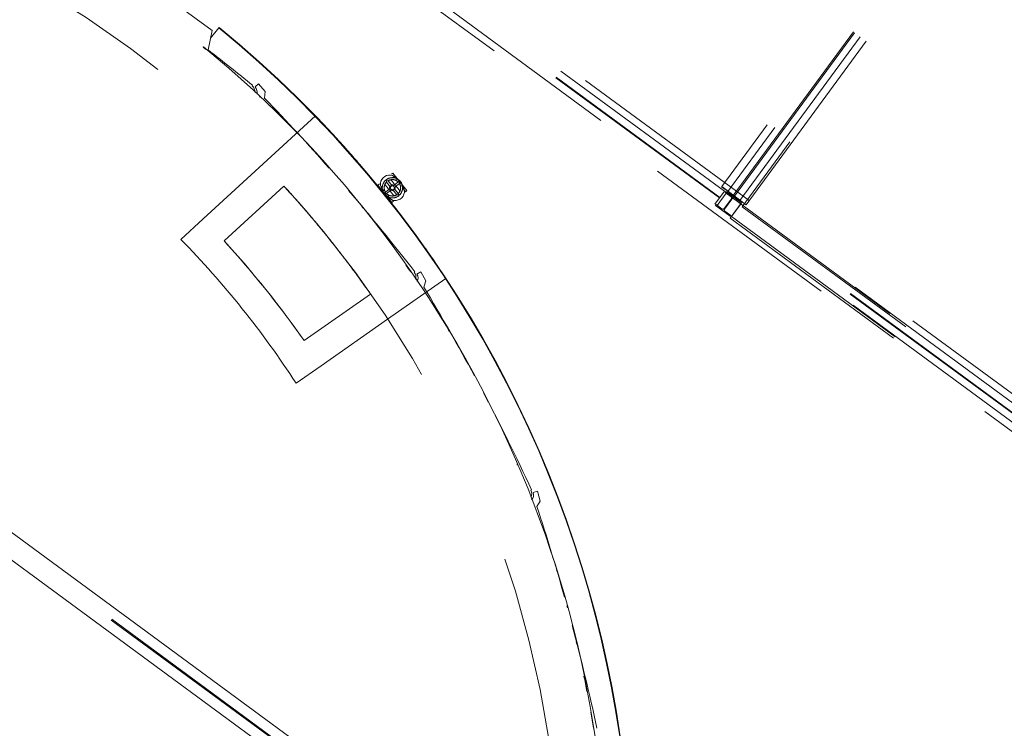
# Model space of a CAD drawing. Header units: metres. Extents: x 135583 to 135939, y 457896 to 458258.
# Tile 460 of 599: x 135739 to 135749, y 458055 to 458062. Entities that reach past the tile are written whole.
import ezdxf

# ---------------------------------------------------------------- set-up
doc = ezdxf.new("R2010")
doc.units = ezdxf.units.M
doc.linetypes.add('Hidden', pattern=[4, 2, -2])
doc.layers.add('NIEUWE INSTALLATIE', color=250, linetype='Continuous', lineweight=0)

msp = doc.modelspace()

# ---------------------------------------------------------------- linework, layer by layer
at = {"layer": 'NIEUWE INSTALLATIE', "linetype": 'Hidden'}
for p, q in [((135746.2855, 458060.3826), (135756.8265, 458074.7303)), ((135746.2855, 458060.3826), (135756.8265, 458074.7303)), ((135746.2956, 458060.3752), (135756.8365, 458074.7229)), ((135746.2956, 458060.3752), (135756.8365, 458074.7229)), ((135731.9361, 458070.9891), (135750.5521, 458057.3123)), ((135731.9361, 458070.9891), (135750.5521, 458057.3123)), ((135750.3745, 458057.0705), (135731.7585, 458070.7473)), ((135750.3745, 458057.0705), (135731.7585, 458070.7473)), ((135751.3543, 458067.5247), (135746.1707, 458060.4692)), ((135751.3543, 458067.5247), (135746.1707, 458060.4692)), ((135751.4299, 458067.5009), (135746.2298, 458060.4229)), ((135751.4299, 458067.5009), (135746.2298, 458060.4229)), ((135746.3507, 458060.3341), (135751.5507, 458067.4121)), ((135746.3507, 458060.3341), (135751.5507, 458067.4121)), ((135751.5799, 458067.3589), (135746.3727, 458060.2712)), ((135751.5799, 458067.3589), (135746.3727, 458060.2712)), ((135746.4114, 458060.2901), (135751.596, 458067.3471)), ((135746.4114, 458060.2901), (135751.596, 458067.3471)), ((135744.9881, 458052.6437), (135730.1903, 458063.5153)), ((135744.9952, 458052.6533), (135730.1974, 458063.525)), ((135746.197, 458060.425), (135743.4613, 458062.4349)), ((135746.197, 458060.425), (135743.4613, 458062.4349)), ((135743.3666, 458062.3059), (135746.1023, 458060.2961)), ((135743.3666, 458062.3059), (135746.1023, 458060.2961)), ((135746.1479, 458060.3582), (135743.4122, 458062.368)), ((135746.1479, 458060.3582), (135743.4122, 458062.368)), ((135746.1514, 458060.363), (135743.4157, 458062.3728)), ((135746.1514, 458060.363), (135743.4157, 458062.3728)), ((135741.267, 458059.9346), (135741.8569, 458060.475)), ((135741.267, 458059.9346), (135741.8569, 458060.475)), ((135746.1707, 458060.4691), (135746.1697, 458060.4677)), ((135746.1707, 458060.4691), (135746.1697, 458060.4677)), ((135746.2301, 458060.4233), (135746.1697, 458060.4677)), ((135746.2301, 458060.4233), (135746.1697, 458060.4677)), ((135746.1707, 458060.4692), (135746.3722, 458060.3212)), ((135746.1707, 458060.4692), (135746.3722, 458060.3212)), ((135746.197, 458060.425), (135746.1023, 458060.2961)), ((135746.197, 458060.425), (135746.1023, 458060.2961)), ((135746.2164, 458060.4046), (135746.1276, 458060.2837)), ((135746.2164, 458060.4046), (135746.1276, 458060.2837)), ((135746.2661, 458060.3507), (135746.1939, 458060.2524)), ((135746.2661, 458060.3507), (135746.1939, 458060.2524)), ((135746.2661, 458060.3507), (135746.1939, 458060.2524)), ((135746.1987, 458060.2488), (135746.2709, 458060.3472)), ((135746.1987, 458060.2488), (135746.2709, 458060.3472)), ((135746.1987, 458060.2488), (135746.2709, 458060.3472)), ((135746.2105, 458060.422), (135746.2049, 458060.4143)), ((135746.2105, 458060.422), (135746.2049, 458060.4143)), ((135746.2105, 458060.422), (135746.2049, 458060.4143)), ((135746.2049, 458060.4143), (135746.2629, 458060.3717)), ((135746.2049, 458060.4143), (135746.2629, 458060.3717)), ((135746.2049, 458060.4143), (135746.2629, 458060.3717)), ((135746.3556, 458060.3154), (135746.2105, 458060.422)), ((135746.3556, 458060.3154), (135746.2105, 458060.422)), ((135746.3556, 458060.3154), (135746.2105, 458060.422)), ((135746.2164, 458060.4046), (135749.1678, 458058.2363)), ((135746.2164, 458060.4046), (135749.1678, 458058.2363)), ((135746.3507, 458060.3341), (135746.2298, 458060.4229)), ((135746.3507, 458060.3341), (135746.2298, 458060.4229)), ((135746.351, 458060.3345), (135746.2301, 458060.4233)), ((135746.351, 458060.3345), (135746.2301, 458060.4233)), ((135746.2919, 458060.3504), (135746.3499, 458060.3077)), ((135746.2919, 458060.3504), (135746.3499, 458060.3077)), ((135746.2919, 458060.3504), (135746.3499, 458060.3077)), ((135746.1149, 458060.2918), (135746.1092, 458060.2842)), ((135746.1149, 458060.2918), (135746.1092, 458060.2842)), ((135746.1149, 458060.2918), (135746.1092, 458060.2842)), ((135746.1092, 458060.2842), (135746.2543, 458060.1776)), ((135746.1092, 458060.2842), (135746.2543, 458060.1776)), ((135746.1092, 458060.2842), (135746.2543, 458060.1776)), ((135746.1729, 458060.2492), (135746.1149, 458060.2918)), ((135746.1729, 458060.2492), (135746.1149, 458060.2918)), ((135746.1729, 458060.2492), (135746.1149, 458060.2918)), ((135749.079, 458058.1154), (135746.1276, 458060.2837)), ((135749.079, 458058.1154), (135746.1276, 458060.2837)), ((135746.3722, 458060.3212), (135746.2538, 458060.16)), ((135746.3722, 458060.3212), (135746.2538, 458060.16)), ((135746.2678, 458060.1745), (135746.3625, 458060.3034)), ((135746.2678, 458060.1745), (135746.3625, 458060.3034)), ((135746.3499, 458060.3077), (135746.3556, 458060.3154)), ((135746.3499, 458060.3077), (135746.3556, 458060.3154)), ((135746.3499, 458060.3077), (135746.3556, 458060.3154)), ((135746.4114, 458060.2901), (135746.351, 458060.3345)), ((135746.4114, 458060.2901), (135746.351, 458060.3345)), ((135749.0982, 458058.2936), (135746.3625, 458060.3034)), ((135749.0982, 458058.2936), (135746.3625, 458060.3034)), ((135746.3727, 458060.2712), (135749.0644, 458058.2936)), ((135746.3727, 458060.2712), (135749.0644, 458058.2936)), ((135746.2599, 458060.1852), (135746.2019, 458060.2279)), ((135746.2599, 458060.1852), (135746.2019, 458060.2279)), ((135746.2599, 458060.1852), (135746.2019, 458060.2279)), ((135746.2538, 458060.16), (135748.9938, 458058.1469)), ((135746.2538, 458060.16), (135748.9938, 458058.1469)), ((135746.2543, 458060.1776), (135746.2599, 458060.1852)), ((135746.2543, 458060.1776), (135746.2599, 458060.1852)), ((135746.2543, 458060.1776), (135746.2599, 458060.1852)), ((135746.2678, 458060.1745), (135749.0035, 458058.1647)), ((135746.2678, 458060.1745), (135749.0035, 458058.1647)), ((135749.0491, 458058.2267), (135746.3134, 458060.2365)), ((135749.0491, 458058.2267), (135746.3134, 458060.2365)), ((135749.0526, 458058.2315), (135746.3169, 458060.2414)), ((135749.0526, 458058.2315), (135746.3169, 458060.2414)), ((135742.7104, 458059.4108), (135742.0549, 458058.9523)), ((135742.7104, 458059.4108), (135742.0549, 458058.9523))]:
    msp.add_line(p, q, dxfattribs=at)
at = {"layer": 'NIEUWE INSTALLATIE'}
for p, q in [((135730.259, 458063.6088), (135745.0568, 458052.7372)), ((135744.9265, 458052.5599), (135730.1287, 458063.4315)), ((135741.1477, 458062.0099), (135740.2762, 458062.6501)), ((135741.1093, 458061.8177), (135741.1477, 458062.0099)), ((135741.1321, 458061.9317), (135741.2158, 458062.034)), ((135741.2158, 458062.034), (135741.219, 458062.0379)), ((135741.0606, 458061.8444), (135741.0638, 458061.8483)), ((135741.5425, 458061.4624), (135741.5469, 458061.4684)), ((135741.6059, 458061.4813), (135741.5718, 458061.4519)), ((135741.6713, 458061.4056), (135741.6059, 458061.4813)), ((135741.6142, 458061.3589), (135741.6228, 458061.3508)), ((135741.6667, 458061.3422), (135741.6713, 458061.4056)), ((135742.1674, 458061.1663), (135741.6511, 458060.6933)), ((135742.1674, 458061.1663), (135741.6511, 458060.6933)), ((135742.3159, 458061.0098), (135742.3138, 458061.012)), ((135742.3159, 458061.0098), (135742.3138, 458061.012)), ((135741.0609, 458060.1527), (135741.6511, 458060.6933)), ((135741.0609, 458060.1527), (135741.6511, 458060.6933)), ((135742.9311, 458060.6032), (135742.9163, 458060.5913)), ((135743.0688, 458060.4316), (135742.9311, 458060.6032)), ((135742.9685, 458060.5407), (135742.9552, 458060.5572)), ((135741.8671, 458060.4638), (135741.9161, 458060.4098)), ((135741.8671, 458060.4638), (135741.9161, 458060.4098)), ((135742.7829, 458060.4844), (135742.776, 458060.4788)), ((135742.7977, 458060.4962), (135742.7829, 458060.4844)), ((135742.9205, 458060.3127), (135742.7829, 458060.4844)), ((135742.7829, 458060.4844), (135742.9205, 458060.3127)), ((135742.8226, 458060.4508), (135742.8403, 458060.4288)), ((135742.907, 458060.4551), (135742.8571, 458060.4151)), ((135742.8681, 458060.5148), (135742.9081, 458060.4649)), ((135742.9229, 458060.4768), (135742.8829, 458060.5267)), ((135742.9826, 458060.5157), (135742.9327, 458060.4757)), ((135742.9836, 458060.4012), (135742.9435, 458060.4511)), ((135742.9446, 458060.4609), (135742.9945, 458060.5009)), ((135742.991, 458060.5125), (135742.9828, 458060.5229)), ((135743.0015, 458060.4995), (135742.9932, 458060.5098)), ((135743.0291, 458060.4651), (135743.0158, 458060.4817)), ((135741.9201, 458060.4054), (135741.9845, 458060.3332)), ((135741.9201, 458060.4054), (135741.9845, 458060.3332)), ((135742.8501, 458060.4165), (135742.8584, 458060.4062)), ((135742.8606, 458060.4034), (135742.8689, 458060.3931)), ((135742.869, 458060.4002), (135742.9189, 458060.4403)), ((135742.8787, 458060.3808), (135742.8964, 458060.3588)), ((135742.9287, 458060.4392), (135742.9687, 458060.3893)), ((135743.0539, 458060.4197), (135743.0688, 458060.4316)), ((135742.6283, 458060.2663), (135742.6328, 458060.2606)), ((135742.9134, 458060.307), (135742.9205, 458060.3127)), ((135742.9205, 458060.3127), (135742.9354, 458060.3246)), ((135742.9354, 458060.3246), (135742.924, 458060.3388)), ((135742.0656, 458060.2401), (135742.1243, 458060.1715)), ((135742.0656, 458060.2401), (135742.1243, 458060.1715)), ((135742.1308, 458060.1638), (135742.1519, 458060.1388)), ((135742.1308, 458060.1638), (135742.1519, 458060.1388)), ((135741.0609, 458060.1527), (135740.8396, 458059.9499)), ((135741.0609, 458060.1527), (135740.8396, 458059.9499)), ((135742.1598, 458060.1293), (135742.1996, 458060.0815)), ((135742.1598, 458060.1293), (135742.1996, 458060.0815)), ((135742.2687, 458059.9971), (135742.3333, 458059.9166)), ((135742.2687, 458059.9971), (135742.3333, 458059.9166)), ((135742.4055, 458059.8246), (135742.4502, 458059.7665)), ((135742.4055, 458059.8246), (135742.4502, 458059.7665)), ((135741.5136, 458059.6548), (135741.4598, 458059.7177)), ((135741.5136, 458059.6548), (135741.4598, 458059.7177)), ((135742.4567, 458059.7581), (135742.4661, 458059.7457)), ((135742.4567, 458059.7581), (135742.4661, 458059.7457)), ((135742.4722, 458059.7377), (135742.5265, 458059.6655)), ((135742.4722, 458059.7377), (135742.5265, 458059.6655)), ((135743.1412, 458059.6248), (135743.1468, 458059.6297)), ((135743.2072, 458059.6291), (135743.1675, 458059.608)), ((135743.2541, 458059.5408), (135743.2072, 458059.6291)), ((135741.7066, 458059.4194), (135741.6473, 458059.4933)), ((135741.7066, 458059.4194), (135741.6473, 458059.4933)), ((135742.6052, 458059.5585), (135742.6618, 458059.4798)), ((135742.6052, 458059.5585), (135742.6618, 458059.4798)), ((135742.665, 458059.4753), (135742.7017, 458059.4232)), ((135742.665, 458059.4753), (135742.7017, 458059.4232)), ((135742.8788, 458059.1625), (135743.4526, 458059.5639)), ((135742.8788, 458059.1625), (135743.4526, 458059.5639)), ((135743.2355, 458059.48), (135743.2541, 458059.5408)), ((135741.885, 458059.1876), (135741.8352, 458059.2537)), ((135741.885, 458059.1876), (135741.8352, 458059.2537)), ((135742.8788, 458059.1625), (135742.223, 458058.7038)), ((135742.8788, 458059.1625), (135742.223, 458058.7038)), ((135743.4758, 458059.057), (135743.4827, 458059.0454)), ((135741.977, 458058.5318), (135742.223, 458058.7038)), ((135741.977, 458058.5318), (135742.223, 458058.7038)), ((135743.666, 458058.7291), (135743.6682, 458058.7251)), ((135744.2909, 458057.4776), (135744.2975, 458057.4811)), ((135744.3562, 458057.4671), (135744.3128, 458057.4553)), ((135744.3823, 458057.3705), (135744.3562, 458057.4671)), ((135744.2961, 458057.3906), (135744.3, 458057.3808)), ((135744.3506, 458057.3154), (135744.3823, 458057.3705)), ((135744.5417, 458056.691), (135744.5454, 458056.6793))]:
    msp.add_line(p, q, dxfattribs=at)
at = {"layer": 'NIEUWE INSTALLATIE', "flags": 128}
for points in [[(135742.9552, 458060.5572), (135742.9421, 458060.5697), (135742.9258, 458060.5783), (135742.9074, 458060.5826), (135742.888, 458060.5824), (135742.8686, 458060.5776), (135742.8503, 458060.5685), (135742.8343, 458060.5557), (135742.8215, 458060.5399), (135742.8126, 458060.522), (135742.8082, 458060.503), (135742.8084, 458060.4841), (135742.8133, 458060.4664), (135742.8226, 458060.4508)], [(135743.0038, 458060.5206), (135743.0013, 458060.5236), (135742.9986, 458060.5266), (135742.9958, 458060.5294), (135742.9929, 458060.5322), (135742.9899, 458060.5348), (135742.9867, 458060.5373), (135742.9835, 458060.5397), (135742.9802, 458060.5419), (135742.9768, 458060.544), (135742.9733, 458060.546), (135742.9698, 458060.5478), (135742.9661, 458060.5495), (135742.9624, 458060.551), (135742.9587, 458060.5524), (135742.9549, 458060.5537), (135742.951, 458060.5548), (135742.9471, 458060.5557), (135742.9432, 458060.5565), (135742.9393, 458060.5571), (135742.9353, 458060.5575), (135742.9313, 458060.5578), (135742.9273, 458060.558), (135742.9233, 458060.558), (135742.9193, 458060.5578), (135742.9153, 458060.5574), (135742.9114, 458060.5569), (135742.9074, 458060.5563), (135742.9035, 458060.5555), (135742.8996, 458060.5545), (135742.8958, 458060.5534), (135742.892, 458060.5521), (135742.8883, 458060.5507), (135742.8846, 458060.5491), (135742.881, 458060.5474), (135742.8774, 458060.5455), (135742.874, 458060.5435), (135742.8706, 458060.5413), (135742.8673, 458060.5391), (135742.8641, 458060.5367), (135742.861, 458060.5341), (135742.858, 458060.5315), (135742.8551, 458060.5287), (135742.8524, 458060.5258), (135742.8497, 458060.5228), (135742.8472, 458060.5197), (135742.8448, 458060.5165), (135742.8425, 458060.5133), (135742.8403, 458060.5099), (135742.8383, 458060.5064), (135742.8365, 458060.5029), (135742.8348, 458060.4993), (135742.8332, 458060.4956), (135742.8317, 458060.4919), (135742.8305, 458060.4881), (135742.8293, 458060.4842), (135742.8284, 458060.4804), (135742.8275, 458060.4764), (135742.8269, 458060.4725), (135742.8264, 458060.4685), (135742.826, 458060.4645), (135742.8259, 458060.4605), (135742.8258, 458060.4565), (135742.826, 458060.4525), (135742.8263, 458060.4486), (135742.8267, 458060.4446), (135742.8273, 458060.4406), (135742.8281, 458060.4367), (135742.829, 458060.4328), (135742.8301, 458060.429), (135742.8314, 458060.4252), (135742.8328, 458060.4214), (135742.8343, 458060.4177), (135742.836, 458060.4141), (135742.8378, 458060.4105), (135742.8398, 458060.4071), (135742.8419, 458060.4037), (135742.8441, 458060.4003), (135742.8465, 458060.3971), (135742.8478, 458060.3954)], [(135742.8571, 458060.4151), (135742.8555, 458060.4178), (135742.8539, 458060.4207), (135742.8525, 458060.4236), (135742.8512, 458060.4266), (135742.85, 458060.4296), (135742.8489, 458060.4326), (135742.8479, 458060.4357), (135742.8471, 458060.4389), (135742.8464, 458060.442), (135742.8458, 458060.4452), (135742.8454, 458060.4484), (135742.8451, 458060.4516), (135742.8449, 458060.4549), (135742.8448, 458060.4581), (135742.8449, 458060.4614), (135742.8451, 458060.4646), (135742.8454, 458060.4678), (135742.8459, 458060.471), (135742.8465, 458060.4742), (135742.8472, 458060.4774), (135742.848, 458060.4805), (135742.849, 458060.4836), (135742.8501, 458060.4866), (135742.8513, 458060.4896), (135742.8526, 458060.4926), (135742.854, 458060.4955), (135742.8556, 458060.4983), (135742.8573, 458060.5011), (135742.859, 458060.5038), (135742.8609, 458060.5065), (135742.8629, 458060.509), (135742.865, 458060.5115), (135742.8672, 458060.5139), (135742.8681, 458060.5148)], [(135742.8478, 458060.3954), (135742.8504, 458060.3924), (135742.8531, 458060.3894), (135742.8559, 458060.3865), (135742.8588, 458060.3838), (135742.8618, 458060.3812), (135742.8649, 458060.3787), (135742.8682, 458060.3763), (135742.8715, 458060.3741), (135742.8749, 458060.372), (135742.8783, 458060.37), (135742.8819, 458060.3682), (135742.8855, 458060.3665), (135742.8892, 458060.3649), (135742.893, 458060.3635), (135742.8968, 458060.3623), (135742.9006, 458060.3612), (135742.9045, 458060.3603), (135742.9084, 458060.3595), (135742.9124, 458060.3589), (135742.9164, 458060.3584), (135742.9204, 458060.3581), (135742.9243, 458060.358), (135742.9283, 458060.358), (135742.9323, 458060.3582), (135742.9363, 458060.3585), (135742.9403, 458060.359), (135742.9442, 458060.3597), (135742.9482, 458060.3605), (135742.952, 458060.3615), (135742.9559, 458060.3626), (135742.9597, 458060.3639), (135742.9634, 458060.3653), (135742.9671, 458060.3669), (135742.9707, 458060.3686), (135742.9742, 458060.3705), (135742.9777, 458060.3725), (135742.9811, 458060.3746), (135742.9844, 458060.3769), (135742.9876, 458060.3793), (135742.9906, 458060.3818), (135742.9936, 458060.3845), (135742.9965, 458060.3873), (135742.9993, 458060.3901), (135743.002, 458060.3931), (135743.0045, 458060.3962), (135743.0069, 458060.3994), (135743.0092, 458060.4027), (135743.0113, 458060.4061), (135743.0133, 458060.4096), (135743.0152, 458060.4131), (135743.0169, 458060.4167), (135743.0185, 458060.4204), (135743.0199, 458060.4241), (135743.0212, 458060.4279), (135743.0223, 458060.4317), (135743.0233, 458060.4356), (135743.0241, 458060.4395), (135743.0248, 458060.4435), (135743.0253, 458060.4474), (135743.0256, 458060.4514), (135743.0258, 458060.4554), (135743.0258, 458060.4594), (135743.0257, 458060.4634), (135743.0254, 458060.4674), (135743.0249, 458060.4714), (135743.0243, 458060.4753), (135743.0235, 458060.4793), (135743.0226, 458060.4832), (135743.0215, 458060.487), (135743.0203, 458060.4908), (135743.0189, 458060.4946), (135743.0174, 458060.4983), (135743.0157, 458060.5019), (135743.0139, 458060.5054), (135743.0119, 458060.5089), (135743.0098, 458060.5123), (135743.0075, 458060.5156), (135743.0052, 458060.5189), (135743.0038, 458060.5206)], [(135742.8593, 458060.4802), (135742.8629, 458060.4757), (135742.8732, 458060.4629), (135742.888, 458060.4445), (135742.8949, 458060.4358)], [(135742.8829, 458060.5267), (135742.8857, 458060.5283), (135742.8885, 458060.5299), (135742.8914, 458060.5313), (135742.8944, 458060.5326), (135742.8974, 458060.5338), (135742.9005, 458060.5349), (135742.9036, 458060.5359), (135742.9067, 458060.5367), (135742.9099, 458060.5374), (135742.913, 458060.538), (135742.9163, 458060.5384), (135742.9195, 458060.5387), (135742.9227, 458060.5389), (135742.926, 458060.539), (135742.9292, 458060.5389), (135742.9324, 458060.5387), (135742.9357, 458060.5384), (135742.9389, 458060.5379), (135742.942, 458060.5373), (135742.9452, 458060.5366), (135742.9483, 458060.5358), (135742.9514, 458060.5348), (135742.9545, 458060.5338), (135742.9575, 458060.5325), (135742.9604, 458060.5312), (135742.9633, 458060.5298), (135742.9662, 458060.5282), (135742.969, 458060.5265), (135742.9717, 458060.5248), (135742.9743, 458060.5229), (135742.9769, 458060.5209), (135742.9793, 458060.5188), (135742.9817, 458060.5166), (135742.9826, 458060.5157)], [(135742.8964, 458060.3588), (135742.9096, 458060.3463), (135742.9258, 458060.3377), (135742.9442, 458060.3334), (135742.9637, 458060.3336), (135742.9831, 458060.3384), (135743.0013, 458060.3475), (135743.0173, 458060.3603), (135743.0301, 458060.3761), (135743.039, 458060.394), (135743.0435, 458060.413), (135743.0433, 458060.4319), (135743.0384, 458060.4496), (135743.0291, 458060.4651)], [(135742.9542, 458060.4834), (135742.9473, 458060.492), (135742.9325, 458060.5105), (135742.9222, 458060.5232), (135742.9186, 458060.5278)], [(135742.9924, 458060.4357), (135742.9887, 458060.4403), (135742.9785, 458060.4531), (135742.9637, 458060.4715), (135742.9568, 458060.4802)], [(135742.9945, 458060.5009), (135742.9962, 458060.4981), (135742.9977, 458060.4953), (135742.9992, 458060.4924), (135743.0005, 458060.4894), (135743.0017, 458060.4864), (135743.0028, 458060.4833), (135743.0037, 458060.4803), (135743.0045, 458060.4771), (135743.0052, 458060.474), (135743.0058, 458060.4708), (135743.0063, 458060.4676), (135743.0066, 458060.4643), (135743.0068, 458060.4611), (135743.0068, 458060.4579), (135743.0068, 458060.4546), (135743.0066, 458060.4514), (135743.0062, 458060.4482), (135743.0058, 458060.445), (135743.0052, 458060.4418), (135743.0045, 458060.4386), (135743.0036, 458060.4355), (135743.0027, 458060.4324), (135743.0016, 458060.4293), (135743.0004, 458060.4263), (135742.9991, 458060.4234), (135742.9976, 458060.4205), (135742.9961, 458060.4176), (135742.9944, 458060.4149), (135742.9926, 458060.4121), (135742.9907, 458060.4095), (135742.9887, 458060.407), (135742.9866, 458060.4045), (135742.9845, 458060.4021), (135742.9836, 458060.4012)], [(135742.9687, 458060.3893), (135742.966, 458060.3876), (135742.9631, 458060.3861), (135742.9602, 458060.3846), (135742.9573, 458060.3833), (135742.9542, 458060.3821), (135742.9512, 458060.3811), (135742.9481, 458060.3801), (135742.945, 458060.3793), (135742.9418, 458060.3786), (135742.9386, 458060.378), (135742.9354, 458060.3776), (135742.9322, 458060.3772), (135742.9289, 458060.377), (135742.9257, 458060.377), (135742.9225, 458060.3771), (135742.9192, 458060.3773), (135742.916, 458060.3776), (135742.9128, 458060.378), (135742.9096, 458060.3786), (135742.9065, 458060.3793), (135742.9033, 458060.3802), (135742.9002, 458060.3811), (135742.8972, 458060.3822), (135742.8942, 458060.3834), (135742.8912, 458060.3848), (135742.8883, 458060.3862), (135742.8855, 458060.3878), (135742.8827, 458060.3894), (135742.88, 458060.3912), (135742.8774, 458060.3931), (135742.8748, 458060.3951), (135742.8723, 458060.3972), (135742.8699, 458060.3994), (135742.869, 458060.4002)], [(135742.8975, 458060.4326), (135742.9044, 458060.424), (135742.9192, 458060.4055), (135742.9294, 458060.3927), (135742.9331, 458060.3882)], [(135741.9881, 458060.3291), (135742.0387, 458060.2713), (135742.0628, 458060.2434)], [(135741.9881, 458060.3291), (135742.0387, 458060.2713), (135742.0628, 458060.2434)], [(135742.2019, 458060.0787), (135742.215, 458060.0629), (135742.2649, 458060.0018)], [(135742.2019, 458060.0787), (135742.215, 458060.0629), (135742.2649, 458060.0018)], [(135741.457, 458059.721), (135741.4348, 458059.7466), (135741.2772, 458059.9235)], [(135741.457, 458059.721), (135741.4348, 458059.7466), (135741.2772, 458059.9235)], [(135742.337, 458059.9119), (135742.3858, 458059.8499), (135742.4031, 458059.8276)], [(135742.337, 458059.9119), (135742.3858, 458059.8499), (135742.4031, 458059.8276)], [(135741.6435, 458059.498), (135741.5976, 458059.5542), (135741.5201, 458059.6471)], [(135741.6435, 458059.498), (135741.5976, 458059.5542), (135741.5201, 458059.6471)], [(135742.529, 458059.6621), (135742.551, 458059.6325), (135742.6018, 458059.5632)], [(135742.529, 458059.6621), (135742.551, 458059.6325), (135742.6018, 458059.5632)], [(135741.8291, 458059.2618), (135741.7553, 458059.3576), (135741.7104, 458059.4146)], [(135741.8291, 458059.2618), (135741.7553, 458059.3576), (135741.7104, 458059.4146)], [(135742.0462, 458058.9647), (135741.9077, 458059.1569), (135741.8876, 458059.1841)], [(135742.0462, 458058.9647), (135741.9077, 458059.1569), (135741.8876, 458059.1841)]]:
    msp.add_lwpolyline(points, dxfattribs=at)
at = {"layer": 'NIEUWE INSTALLATIE'}
for centre, radius, start, end in [((135734.1873, 458053.4492), 11.1, 53.74843, 260.84537), ((135734.1873, 458053.4492), 11.095, 53.74843, 260.85002), ((135734.1873, 458053.4492), 11.095, 328.40127, 50.69275), ((135734.1873, 458053.4492), 11.1, 328.39914, 50.69275), ((135734.1873, 458053.4492), 10.85, 50.48805, 50.69275), ((135734.1873, 458053.4492), 10.855, 356.38401, 50.69275), ((135728.0304, 458044.9821), 21.3189, 50.65293, 52.15785), ((135741.501, 458061.406), 0.07, 354.7932, 53.696), ((135726.3006, 458046.5644), 21.3189, 41.35505, 43.88193), ((135734.1873, 458053.4492), 11.1012, 43.51501, 44.0404), ((135734.1873, 458053.4492), 11.1012, 42.98194, 43.481), ((135734.1873, 458053.4492), 11.1012, 42.98194, 43.481), ((135734.1873, 458053.4492), 11.1012, 42.70476, 42.9025), ((135734.1873, 458053.4492), 11.1012, 42.70476, 42.9025), ((135734.1873, 458053.4492), 11.1012, 41.64535, 42.6774), ((135734.1873, 458053.4492), 11.1012, 40.84083, 41.60325), ((135734.1873, 458053.4492), 11.1012, 40.84083, 41.60325), ((135734.1873, 458053.4492), 11.1012, 39.76497, 40.81713), ((135734.1873, 458053.4492), 11.1012, 38.9796, 39.7097), ((135734.1873, 458053.4492), 11.1012, 38.9796, 39.7097), ((135726.3006, 458046.5644), 21.3189, 37.79579, 40.57144), ((135734.1873, 458053.4492), 11.1012, 38.19213, 38.9587), ((135734.1873, 458053.4492), 11.1012, 38.19213, 38.9587), ((135734.1873, 458053.4492), 11.1012, 37.8592, 38.19187), ((135734.1873, 458053.4492), 11.1012, 37.12021, 37.77881), ((135734.1873, 458053.4492), 11.1012, 37.12021, 37.77881), ((135734.1873, 458053.4492), 11.1012, 35.86456, 37.10152), ((135734.1873, 458053.4492), 9.3012, 33.12363, 44.34017), ((135734.1873, 458053.4492), 9.3012, 33.12363, 44.34017), ((135734.1873, 458053.4492), 11.1012, 35.26214, 35.71711), ((135734.1873, 458053.4492), 11.1012, 35.26214, 35.71711), ((135734.1873, 458053.4492), 11.1012, 33.42341, 35.24524), ((135734.1873, 458053.4492), 10.85, 34.71621, 35.1503), ((135743.0882, 458059.579), 0.07, 341.34922, 40.83886), ((135724.9664, 458048.492), 21.3189, 28.31683, 31.02479), ((135724.9664, 458048.492), 21.3189, 24.93864, 27.80481), ((135734.1873, 458053.4492), 10.85, 26.82832, 27.34259), ((135734.1873, 458053.4492), 10.85, 23.17896, 23.2877), ((135724.0945, 458050.6682), 21.3189, 15.65851, 18.16764), ((135734.1873, 458053.4492), 10.85, 15.32647, 15.44571), ((135724.0945, 458050.6682), 21.3189, 12.0815, 14.88446), ((135734.1873, 458053.4492), 10.85, 13.3808, 13.49857), ((135734.1873, 458053.4492), 10.85, 10.84943, 11.67974), ((135734.1873, 458053.4492), 10.85, 8.91457, 9.75887)]:
    msp.add_arc(centre, radius, start, end, dxfattribs=at)
at = {"layer": 'NIEUWE INSTALLATIE', "linetype": 'Hidden'}
for centre, radius, start, end in [((135734.1873, 458053.4492), 10.4012, 323.696, 143.696), ((135734.1873, 458053.4492), 10.4012, 323.696, 143.696), ((135734.1873, 458053.4492), 10.4012, 42.0867, 42.49184), ((135734.1873, 458053.4492), 10.4012, 42.0867, 42.49184), ((135734.1873, 458053.4492), 11.1012, 38.19213, 39.27163), ((135734.1873, 458053.4492), 11.1012, 38.19213, 39.27163), ((135734.1873, 458053.4492), 10.4012, 41.21028, 42.05933), ((135734.1873, 458053.4492), 10.4012, 41.21028, 42.05933), ((135734.1873, 458053.4492), 10.4012, 40.14236, 41.17368), ((135734.1873, 458053.4492), 10.4012, 40.14236, 41.17368), ((135734.1873, 458053.4492), 10.4012, 39.25968, 40.11177), ((135734.1873, 458053.4492), 10.4012, 39.25968, 40.11177), ((135734.1873, 458053.4492), 10.4012, 38.19686, 39.22759), ((135734.1873, 458053.4492), 10.4012, 38.19686, 39.22759), ((135734.3898, 458053.6112), 10.65, 143.696, 323.696), ((135734.3898, 458053.6112), 10.65, 143.696, 323.696), ((135734.3898, 458053.6112), 10.64, 143.696, 323.696), ((135734.3898, 458053.6112), 10.64, 143.696, 323.696), ((135734.1873, 458053.4492), 9.6012, 34.97197, 42.49184), ((135734.1873, 458053.4492), 9.6012, 34.97197, 42.49184), ((135734.1873, 458053.4492), 10.4012, 37.3114, 38.16221), ((135734.1873, 458053.4492), 10.4012, 37.3114, 38.16221), ((135734.1873, 458053.4492), 10.4012, 36.24967, 37.28283), ((135734.1873, 458053.4492), 10.4012, 36.24967, 37.28283), ((135734.1873, 458053.4492), 10.4012, 35.36477, 36.20972), ((135734.1873, 458053.4492), 10.4012, 35.36477, 36.20972), ((135734.1873, 458053.4492), 10.4012, 34.97197, 35.33901), ((135734.1873, 458053.4492), 10.4012, 34.97197, 35.33901)]:
    msp.add_arc(centre, radius, start, end, dxfattribs=at)
at = {"layer": 'NIEUWE INSTALLATIE'}
for centre, major_axis, ratio, start_param, end_param in [((135741.514, 458061.3966), (0.0113, -0.0792), 1, 1.213125, 2.190619), ((135742.9851, 458060.5055), (0.0688, -0.0858), 0.000001, 3.926991, 4.016954), ((135742.8665, 458060.4104), (0.0688, -0.0858), 0.000001, 3.926991, 4.016954), ((135742.9258, 458060.458), (0.0269, 0.0078), 1, 1.963495, 3.272492), ((135742.9258, 458060.458), (0.0182, 0.0053), 1, 1.963495, 3.534292), ((135742.9258, 458060.458), (-0.0091, -0.0167), 1, 5.890486, 7.461283), ((135742.9258, 458060.458), (0.015, -0.0117), 1, 1.338973, 2.909769), ((135742.9258, 458060.458), (0.0224, -0.0168), 1, 1.50037, 2.62847), ((135742.9258, 458060.458), (0.0082, -0.0172), 1, 0.231824, 1.80262), ((135742.9258, 458060.458), (0.0056, -0.0274), 1, 0.508898, 1.782892), ((135742.9851, 458060.5055), (0.0688, -0.0858), 0.000001, 5.69964, 7.270437), ((135742.9258, 458060.458), (-0.0172, -0.0221), 1, 6.051362, 7.360358), ((135743.0988, 458059.567), (-0.0066, -0.0797), 1, 1.213125, 2.190619), ((135744.2291, 458057.4447), (0.0143, -0.0685), 1, 0.824354, 1.853592), ((135744.2367, 458057.4307), (-0.0241, -0.0763), 1, 1.213125, 2.190619)]:
    msp.add_ellipse(centre, major_axis=major_axis, ratio=ratio, start_param=start_param, end_param=end_param, dxfattribs=at)
at = {"layer": 'NIEUWE INSTALLATIE', "linetype": 'Hidden'}
for centre, major_axis, start_param, end_param in [((135746.254, 458060.3596), (0.0089, 0.0121), 4.712389, 6.283185), ((135746.254, 458060.3596), (0.0089, 0.0121), 4.712389, 6.283185), ((135746.254, 458060.3596), (0.0089, 0.0121), 4.712389, 6.283185), ((135746.283, 458060.3383), (0.0089, 0.0121), 0, 1.570796), ((135746.283, 458060.3383), (0.0089, 0.0121), 0, 1.570796), ((135746.283, 458060.3383), (0.0089, 0.0121), 0, 1.570796), ((135746.1818, 458060.2613), (0.0146, -0.0036), 4.31969, 5.890486), ((135746.1818, 458060.2613), (0.0146, -0.0036), 4.31969, 5.890486), ((135746.1818, 458060.2613), (0.0146, -0.0036), 4.31969, 5.890486), ((135746.2108, 458060.24), (0.0089, 0.0121), 1.570796, 3.141593), ((135746.2108, 458060.24), (0.0089, 0.0121), 1.570796, 3.141593), ((135746.2108, 458060.24), (0.0089, 0.0121), 1.570796, 3.141593)]:
    msp.add_ellipse(centre, major_axis=major_axis, ratio=1, start_param=start_param, end_param=end_param, dxfattribs=at)
at = {"layer": 'NIEUWE INSTALLATIE'}
for points, knots in [([(135742.5478, 458060.7525), (135742.5468, 458060.7536), (135742.5449, 458060.7559), (135742.5417, 458060.7595), (135742.5384, 458060.7632), (135742.5349, 458060.7673), (135742.531, 458060.7717), (135742.5266, 458060.7766), (135742.5224, 458060.7815), (135742.5183, 458060.7861), (135742.5142, 458060.7908), (135742.5103, 458060.7952), (135742.5067, 458060.7993), (135742.5033, 458060.8032), (135742.5001, 458060.8067), (135742.4974, 458060.8098), (135742.495, 458060.8125), (135742.4929, 458060.8149), (135742.4913, 458060.8166), (135742.4898, 458060.8183), (135742.4894, 458060.8189), (135742.4893, 458060.8189)], [0.3333333, 0.3333333, 0.3333333, 0.3333333, 0.3611111, 0.3888889, 0.4166667, 0.4444444, 0.4791667, 0.5138889, 0.5486111, 0.5833333, 0.6180556, 0.6527778, 0.6875, 0.7222222, 0.7569444, 0.7916667, 0.8263889, 0.8611111, 0.8958333, 0.9305556, 1, 1, 1, 1]), ([(135742.5672, 458060.7302), (135742.5672, 458060.7303), (135742.5669, 458060.7306), (135742.5659, 458060.7317), (135742.5649, 458060.7329), (135742.5636, 458060.7343), (135742.562, 458060.7362), (135742.5602, 458060.7383), (135742.5582, 458060.7406), (135742.5559, 458060.7432), (135742.5542, 458060.7452), (135742.5533, 458060.7462), (135742.5533, 458060.7462)], [0, 0, 0, 0, 0.0555556, 0.0833333, 0.1111111, 0.1388889, 0.1666667, 0.1944444, 0.2222222, 0.25, 0.2777778, 0.2787464, 0.2787464, 0.2787464, 0.2787464]), ([(135742.8685, 458060.521), (135742.8685, 458060.5208), (135742.8684, 458060.5204), (135742.8684, 458060.5198), (135742.8684, 458060.5192), (135742.8683, 458060.5187), (135742.8683, 458060.5182), (135742.8683, 458060.5176), (135742.8682, 458060.5172), (135742.8682, 458060.5168), (135742.8682, 458060.5165), (135742.8682, 458060.5162), (135742.8681, 458060.5159), (135742.8681, 458060.5156), (135742.8681, 458060.5153), (135742.8681, 458060.5151), (135742.8681, 458060.5149), (135742.8681, 458060.5148), (135742.8681, 458060.5148)], [0.4285714, 0.4285714, 0.4285714, 0.4285714, 0.4642857, 0.5, 0.5357143, 0.5714286, 0.6071429, 0.6428571, 0.6785714, 0.7142857, 0.7321429, 0.75, 0.7857143, 0.8214286, 0.8571429, 0.8928571, 0.9285714, 1, 1, 1, 1]), ([(135742.8681, 458060.5148), (135742.8681, 458060.5148), (135742.8681, 458060.5149), (135742.8681, 458060.5151), (135742.8681, 458060.5152), (135742.8681, 458060.5153)], [0, 0, 0, 0, 0.0714286, 0.1071429, 0.1428571, 0.1428571, 0.1428571, 0.1428571]), ([(135742.8829, 458060.5267), (135742.8829, 458060.5267), (135742.8828, 458060.5267), (135742.8826, 458060.5267), (135742.8824, 458060.5268), (135742.8821, 458060.5268), (135742.8818, 458060.5269), (135742.8814, 458060.5269), (135742.8811, 458060.527), (135742.8808, 458060.527), (135742.8805, 458060.5271), (135742.8801, 458060.5271), (135742.8796, 458060.5272), (135742.8791, 458060.5273), (135742.8785, 458060.5274), (135742.878, 458060.5275), (135742.8774, 458060.5275), (135742.8768, 458060.5276), (135742.8762, 458060.5277), (135742.8754, 458060.5278), (135742.874, 458060.528), (135742.8718, 458060.5283), (135742.8701, 458060.5285), (135742.8692, 458060.5286)], [0, 0, 0, 0, 0.071429, 0.107143, 0.142857, 0.178571, 0.214286, 0.25, 0.285714, 0.303571, 0.321429, 0.357143, 0.392857, 0.428571, 0.464286, 0.5, 0.535714, 0.571429, 0.607143, 0.642857, 0.714286, 0.857143, 1, 1, 1, 1]), ([(135742.8824, 458060.5268), (135742.8825, 458060.5268), (135742.8826, 458060.5267), (135742.8828, 458060.5267), (135742.8829, 458060.5267), (135742.8829, 458060.5267)], [0.8571429, 0.8571429, 0.8571429, 0.8571429, 0.8928571, 0.9285714, 1, 1, 1, 1]), ([(135742.9072, 458060.4541), (135742.9072, 458060.4543), (135742.9071, 458060.4545), (135742.9071, 458060.4549), (135742.9071, 458060.4551), (135742.907, 458060.4551)], [0.8648404, 0.8648404, 0.8648404, 0.8648404, 0.8958333, 0.9305556, 1, 1, 1, 1]), ([(135742.908, 458060.4514), (135742.908, 458060.4514), (135742.908, 458060.4515), (135742.9079, 458060.4516), (135742.9079, 458060.4516)], [0.71573289, 0.71573289, 0.71573289, 0.71573289, 0.72222222, 0.72813202, 0.72813202, 0.72813202, 0.72813202]), ([(135742.9085, 458060.4659), (135742.9085, 458060.4658), (135742.9084, 458060.4657), (135742.9083, 458060.4654), (135742.9082, 458060.465), (135742.9081, 458060.4649), (135742.9081, 458060.4649)], [0.7142857, 0.7142857, 0.7142857, 0.7142857, 0.75, 0.7857143, 0.8571429, 1, 1, 1, 1]), ([(135742.9081, 458060.4649), (135742.9081, 458060.4649), (135742.9082, 458060.465), (135742.9083, 458060.4654), (135742.9085, 458060.4657), (135742.9085, 458060.4659)], [0, 0, 0, 0, 0.1428571, 0.2142857, 0.2857143, 0.2857143, 0.2857143, 0.2857143]), ([(135742.9099, 458060.4683), (135742.91, 458060.4685), (135742.9101, 458060.4687), (135742.9104, 458060.4691), (135742.9107, 458060.4695), (135742.911, 458060.4698), (135742.9113, 458060.4702), (135742.9117, 458060.4707), (135742.9126, 458060.4716), (135742.9134, 458060.4724), (135742.9139, 458060.4728)], [0.5714286, 0.5714286, 0.5714286, 0.5714286, 0.6071429, 0.6428571, 0.6785714, 0.7142857, 0.75, 0.7857143, 0.8571429, 1, 1, 1, 1]), ([(135742.9124, 458060.4445), (135742.9129, 458060.444), (135742.9145, 458060.4426), (135742.9164, 458060.4415), (135742.9176, 458060.4409), (135742.9181, 458060.4406), (135742.9184, 458060.4405), (135742.9186, 458060.4404), (135742.9189, 458060.4403), (135742.9189, 458060.4403), (135742.9189, 458060.4403)], [0.1428571, 0.1428571, 0.1428571, 0.1428571, 0.2857143, 0.5714286, 0.6785714, 0.7321429, 0.7857143, 0.8392857, 0.8928571, 1, 1, 1, 1]), ([(135742.9139, 458060.4728), (135742.9145, 458060.4733), (135742.9154, 458060.4739), (135742.9164, 458060.4745), (135742.917, 458060.4748), (135742.9175, 458060.4751), (135742.9179, 458060.4753), (135742.9183, 458060.4755), (135742.9188, 458060.4756), (135742.9192, 458060.4758), (135742.9196, 458060.4759), (135742.9201, 458060.4761), (135742.9206, 458060.4762), (135742.921, 458060.4764), (135742.9213, 458060.4764), (135742.9216, 458060.4765), (135742.9219, 458060.4766), (135742.9221, 458060.4766), (135742.9224, 458060.4767), (135742.9228, 458060.4767), (135742.9229, 458060.4768), (135742.9229, 458060.4768)], [0, 0, 0, 0, 0.142857, 0.214286, 0.25, 0.285714, 0.321429, 0.357143, 0.392857, 0.428571, 0.464286, 0.5, 0.571429, 0.607143, 0.642857, 0.678571, 0.714286, 0.75, 0.785714, 0.857143, 1, 1, 1, 1]), ([(135742.9229, 458060.4768), (135742.9229, 458060.4768), (135742.9228, 458060.4767), (135742.9223, 458060.4767), (135742.922, 458060.4766), (135742.9219, 458060.4766)], [0, 0, 0, 0, 0.1428571, 0.2142857, 0.2857143, 0.2857143, 0.2857143, 0.2857143]), ([(135742.9435, 458060.4511), (135742.9435, 458060.4511), (135742.9435, 458060.451), (135742.9433, 458060.4505), (135742.9432, 458060.4502), (135742.943, 458060.4499), (135742.9429, 458060.4496), (135742.9427, 458060.4493), (135742.9426, 458060.449), (135742.9424, 458060.4487), (135742.9422, 458060.4483), (135742.942, 458060.448), (135742.9418, 458060.4476), (135742.9415, 458060.4473), (135742.9413, 458060.4469), (135742.941, 458060.4465), (135742.9407, 458060.4461), (135742.9404, 458060.4457), (135742.9399, 458060.4452), (135742.9391, 458060.4443), (135742.9383, 458060.4436), (135742.9377, 458060.4432)], [0, 0, 0, 0, 0.142857, 0.214286, 0.285714, 0.321429, 0.357143, 0.392857, 0.428571, 0.464286, 0.5, 0.535714, 0.571429, 0.607143, 0.642857, 0.678571, 0.714286, 0.75, 0.785714, 0.857143, 1, 1, 1, 1]), ([(135742.9426, 458060.449), (135742.9426, 458060.4491), (135742.9427, 458060.4493), (135742.9429, 458060.4496), (135742.943, 458060.4499), (135742.9431, 458060.4501), (135742.9432, 458060.4503), (135742.9433, 458060.4506), (135742.9435, 458060.451), (135742.9435, 458060.4511), (135742.9435, 458060.4511)], [0.5714286, 0.5714286, 0.5714286, 0.5714286, 0.6071429, 0.6428571, 0.6785714, 0.7142857, 0.75, 0.7857143, 0.8571429, 1, 1, 1, 1]), ([(135742.9832, 458060.5157), (135742.9831, 458060.5157), (135742.9829, 458060.5157), (135742.9827, 458060.5157), (135742.9826, 458060.5157), (135742.9826, 458060.5157)], [-0.1428571, -0.1428571, -0.1428571, -0.1428571, -0.1071429, -0.0714286, 0, 0, 0, 0]), ([(135742.9826, 458060.5157), (135742.9826, 458060.5157), (135742.9827, 458060.5157), (135742.9829, 458060.5157), (135742.9832, 458060.5157), (135742.9834, 458060.5157), (135742.9838, 458060.5157), (135742.9841, 458060.5157), (135742.9844, 458060.5156), (135742.9845, 458060.5156), (135742.9846, 458060.5156)], [-1, -1, -1, -1, -0.9285714, -0.8928571, -0.8571429, -0.8214286, -0.7857143, -0.75, -0.7321429, -0.7142857, -0.7142857, -0.7142857, -0.7142857]), ([(135742.9964, 458060.5146), (135742.9963, 458060.5133), (135742.9961, 458060.5117), (135742.9959, 458060.5099), (135742.9958, 458060.5093), (135742.9957, 458060.5087), (135742.9956, 458060.5079), (135742.9955, 458060.5071), (135742.9954, 458060.5064), (135742.9953, 458060.5058), (135742.9952, 458060.5053), (135742.9951, 458060.5048), (135742.9951, 458060.5042), (135742.995, 458060.5037), (135742.9949, 458060.5033), (135742.9948, 458060.5029), (135742.9948, 458060.5026), (135742.9948, 458060.5023), (135742.9947, 458060.502), (135742.9947, 458060.5017), (135742.9946, 458060.5014), (135742.9946, 458060.5012), (135742.9945, 458060.501), (135742.9945, 458060.5009), (135742.9945, 458060.5009)], [-1, -1, -1, -1, -0.785714, -0.732143, -0.705357, -0.678571, -0.625, -0.571429, -0.535714, -0.5, -0.464286, -0.428571, -0.392857, -0.357143, -0.321429, -0.285714, -0.267857, -0.25, -0.214286, -0.178571, -0.142857, -0.107143, -0.071429, 0, 0, 0, 0]), ([(135742.9945, 458060.5009), (135742.9945, 458060.5009), (135742.9945, 458060.501), (135742.9946, 458060.5012), (135742.9946, 458060.5013), (135742.9946, 458060.5014)], [-1, -1, -1, -1, -0.9285714, -0.8928571, -0.8571429, -0.8571429, -0.8571429, -0.8571429]), ([(135742.8449, 458060.3977), (135742.8436, 458060.3993), (135742.841, 458060.4026), (135742.8371, 458060.4074), (135742.8332, 458060.4122), (135742.8295, 458060.4168), (135742.8261, 458060.4211), (135742.8229, 458060.4251), (135742.8199, 458060.4288), (135742.8173, 458060.432), (135742.815, 458060.4348), (135742.813, 458060.4372), (135742.8115, 458060.4391), (135742.8101, 458060.4408), (135742.8097, 458060.4414), (135742.8096, 458060.4414)], [0.5148662, 0.5148662, 0.5148662, 0.5148662, 0.5486111, 0.5833333, 0.6180556, 0.6527778, 0.6875, 0.7222222, 0.7569444, 0.7916667, 0.8263889, 0.8611111, 0.8958333, 0.9305556, 1, 1, 1, 1]), ([(135742.8449, 458060.3977), (135742.8436, 458060.3993), (135742.841, 458060.4026), (135742.8371, 458060.4074), (135742.8332, 458060.4122), (135742.8295, 458060.4168), (135742.8261, 458060.4211), (135742.8229, 458060.4251), (135742.8199, 458060.4288), (135742.8173, 458060.432), (135742.815, 458060.4348), (135742.813, 458060.4372), (135742.8115, 458060.4391), (135742.8101, 458060.4408), (135742.8097, 458060.4414), (135742.8096, 458060.4414)], [0.5148662, 0.5148662, 0.5148662, 0.5148662, 0.5486111, 0.5833333, 0.6180556, 0.6527778, 0.6875, 0.7222222, 0.7569444, 0.7916667, 0.8263889, 0.8611111, 0.8958333, 0.9305556, 1, 1, 1, 1]), ([(135742.8835, 458060.3494), (135742.8835, 458060.3494), (135742.8832, 458060.3498), (135742.8822, 458060.3509), (135742.8813, 458060.3521), (135742.8801, 458060.3537), (135742.8786, 458060.3555), (135742.8768, 458060.3577), (135742.8749, 458060.3602), (135742.8728, 458060.3629), (135742.8704, 458060.3659), (135742.8678, 458060.3691), (135742.8651, 458060.3724), (135742.8623, 458060.376), (135742.8593, 458060.3797), (135742.8562, 458060.3836), (135742.8529, 458060.3877), (135742.8506, 458060.3906), (135742.8494, 458060.3921)], [0, 0, 0, 0, 0.0555556, 0.0833333, 0.1111111, 0.1388889, 0.1666667, 0.1944444, 0.2222222, 0.25, 0.2777778, 0.3055556, 0.3333333, 0.3611111, 0.3888889, 0.4166667, 0.4444444, 0.4767316, 0.4767316, 0.4767316, 0.4767316]), ([(135742.8835, 458060.3494), (135742.8835, 458060.3494), (135742.8832, 458060.3498), (135742.8822, 458060.3509), (135742.8813, 458060.3521), (135742.8801, 458060.3537), (135742.8786, 458060.3555), (135742.8768, 458060.3577), (135742.8749, 458060.3602), (135742.8728, 458060.3629), (135742.8704, 458060.3659), (135742.8678, 458060.3691), (135742.8651, 458060.3724), (135742.8623, 458060.376), (135742.8593, 458060.3797), (135742.8562, 458060.3836), (135742.8529, 458060.3877), (135742.8506, 458060.3906), (135742.8494, 458060.3921)], [0, 0, 0, 0, 0.0555556, 0.0833333, 0.1111111, 0.1388889, 0.1666667, 0.1944444, 0.2222222, 0.25, 0.2777778, 0.3055556, 0.3333333, 0.3611111, 0.3888889, 0.4166667, 0.4444444, 0.4767316, 0.4767316, 0.4767316, 0.4767316]), ([(135742.8552, 458060.4014), (135742.8554, 458060.4027), (135742.8556, 458060.4043), (135742.8558, 458060.4061), (135742.8559, 458060.4067), (135742.856, 458060.4073), (135742.8561, 458060.4081), (135742.8562, 458060.4089), (135742.8563, 458060.4096), (135742.8564, 458060.4101), (135742.8564, 458060.4107), (135742.8565, 458060.4112), (135742.8566, 458060.4117), (135742.8567, 458060.4122), (135742.8568, 458060.4127), (135742.8568, 458060.4131), (135742.8568, 458060.4134), (135742.8569, 458060.4136), (135742.8569, 458060.4139), (135742.857, 458060.4143), (135742.857, 458060.4146), (135742.8571, 458060.4148), (135742.8571, 458060.415), (135742.8571, 458060.4151), (135742.8571, 458060.4151)], [-1, -1, -1, -1, -0.785714, -0.732143, -0.705357, -0.678571, -0.625, -0.571429, -0.535714, -0.5, -0.464286, -0.428571, -0.392857, -0.357143, -0.321429, -0.285714, -0.267857, -0.25, -0.214286, -0.178571, -0.142857, -0.107143, -0.071429, 0, 0, 0, 0]), ([(135742.8571, 458060.4151), (135742.8571, 458060.4151), (135742.8571, 458060.415), (135742.8571, 458060.4148), (135742.8571, 458060.4146), (135742.857, 458060.4145)], [-1, -1, -1, -1, -0.9285714, -0.8928571, -0.8571429, -0.8571429, -0.8571429, -0.8571429]), ([(135742.869, 458060.4002), (135742.869, 458060.4002), (135742.8689, 458060.4002), (135742.8687, 458060.4003), (135742.8685, 458060.4003), (135742.8682, 458060.4003), (135742.8679, 458060.4003), (135742.8676, 458060.4003), (135742.8673, 458060.4003), (135742.8672, 458060.4003), (135742.8671, 458060.4004)], [-1, -1, -1, -1, -0.9285714, -0.8928571, -0.8571429, -0.8214286, -0.7857143, -0.75, -0.7321429, -0.7142857, -0.7142857, -0.7142857, -0.7142857]), ([(135742.8685, 458060.4003), (135742.8686, 458060.4003), (135742.8687, 458060.4003), (135742.8689, 458060.4002), (135742.869, 458060.4002), (135742.869, 458060.4002)], [-0.1428571, -0.1428571, -0.1428571, -0.1428571, -0.1071429, -0.0714286, 0, 0, 0, 0]), ([(135742.9189, 458060.4403), (135742.9189, 458060.4403), (135742.9188, 458060.4403), (135742.9186, 458060.4404), (135742.9182, 458060.4406), (135742.9176, 458060.4408), (135742.9167, 458060.4413), (135742.9159, 458060.4418), (135742.9155, 458060.442)], [0, 0, 0, 0, 0.0555556, 0.0833333, 0.1111111, 0.1666667, 0.2222222, 0.284374, 0.284374, 0.284374, 0.284374]), ([(135742.9325, 458060.4402), (135742.9324, 458060.4401), (135742.9321, 458060.44), (135742.9316, 458060.4399), (135742.9311, 458060.4397), (135742.9307, 458060.4396), (135742.9303, 458060.4395), (135742.93, 458060.4395), (135742.9298, 458060.4394), (135742.9295, 458060.4394), (135742.9293, 458060.4393), (135742.9289, 458060.4392), (135742.9287, 458060.4392), (135742.9287, 458060.4392)], [0.4285714, 0.4285714, 0.4285714, 0.4285714, 0.4642857, 0.5, 0.5714286, 0.6071429, 0.6428571, 0.6785714, 0.7142857, 0.75, 0.7857143, 0.8571429, 1, 1, 1, 1]), ([(135742.9287, 458060.4392), (135742.9287, 458060.4392), (135742.9289, 458060.4392), (135742.9293, 458060.4393), (135742.9296, 458060.4394), (135742.9298, 458060.4394)], [0, 0, 0, 0, 0.1428571, 0.2142857, 0.2857143, 0.2857143, 0.2857143, 0.2857143]), ([(135742.9693, 458060.3892), (135742.9692, 458060.3892), (135742.969, 458060.3892), (135742.9688, 458060.3893), (135742.9688, 458060.3893), (135742.9687, 458060.3893)], [0.8571429, 0.8571429, 0.8571429, 0.8571429, 0.8928571, 0.9285714, 1, 1, 1, 1]), ([(135742.9687, 458060.3893), (135742.9688, 458060.3893), (135742.9688, 458060.3893), (135742.969, 458060.3892), (135742.9693, 458060.3892), (135742.9695, 458060.3892), (135742.9699, 458060.3891), (135742.9702, 458060.389), (135742.9706, 458060.389), (135742.9709, 458060.3889), (135742.9712, 458060.3889), (135742.9716, 458060.3888), (135742.9721, 458060.3888), (135742.9726, 458060.3887), (135742.9731, 458060.3886), (135742.9737, 458060.3885), (135742.9743, 458060.3884), (135742.9748, 458060.3883), (135742.9754, 458060.3883), (135742.9763, 458060.3881), (135742.9777, 458060.388), (135742.9798, 458060.3877), (135742.9816, 458060.3875), (135742.9825, 458060.3874)], [0, 0, 0, 0, 0.071429, 0.107143, 0.142857, 0.178571, 0.214286, 0.25, 0.285714, 0.303571, 0.321429, 0.357143, 0.392857, 0.428571, 0.464286, 0.5, 0.535714, 0.571429, 0.607143, 0.642857, 0.714286, 0.857143, 1, 1, 1, 1]), ([(135742.9827, 458060.39), (135742.9828, 458060.3909), (135742.9829, 458060.3922), (135742.9831, 458060.3936), (135742.9831, 458060.3944), (135742.9832, 458060.395), (135742.9832, 458060.3956), (135742.9833, 458060.3962), (135742.9833, 458060.3968), (135742.9833, 458060.3971), (135742.9833, 458060.3973)], [0.1428571, 0.1428571, 0.1428571, 0.1428571, 0.2857143, 0.3571429, 0.3928571, 0.4285714, 0.4642857, 0.5, 0.5357143, 0.5714286, 0.5714286, 0.5714286, 0.5714286]), ([(135742.9836, 458060.4012), (135742.9836, 458060.4012), (135742.9836, 458060.4011), (135742.9836, 458060.4009), (135742.9835, 458060.4007), (135742.9835, 458060.4007)], [0, 0, 0, 0, 0.0714286, 0.1071429, 0.1428571, 0.1428571, 0.1428571, 0.1428571]), ([(135742.9835, 458060.4007), (135742.9835, 458060.4007), (135742.9836, 458060.4009), (135742.9836, 458060.4011), (135742.9836, 458060.4012), (135742.9836, 458060.4012)], [0.8571429, 0.8571429, 0.8571429, 0.8571429, 0.8928571, 0.9285714, 1, 1, 1, 1]), ([(135743.1834, 458059.9536), (135743.1834, 458059.9536), (135743.1831, 458059.954), (135743.1822, 458059.9552), (135743.1813, 458059.9564), (135743.1802, 458059.958), (135743.1788, 458059.9599), (135743.1771, 458059.9622), (135743.1753, 458059.9647), (135743.1733, 458059.9675), (135743.171, 458059.9706), (135743.1686, 458059.9739), (135743.1661, 458059.9774), (135743.1634, 458059.9811), (135743.1606, 458059.985), (135743.1577, 458059.989), (135743.1545, 458059.9933), (135743.151, 458059.9981), (135743.1471, 458060.0034), (135743.1434, 458060.0086), (135743.1397, 458060.0136), (135743.136, 458060.0186), (135743.1325, 458060.0233), (135743.1293, 458060.0277), (135743.1262, 458060.0319), (135743.1234, 458060.0357), (135743.1209, 458060.039), (135743.1188, 458060.042), (135743.1169, 458060.0445), (135743.1155, 458060.0464), (135743.1142, 458060.0482), (135743.1138, 458060.0488), (135743.1137, 458060.0488)], [0, 0, 0, 0, 0.055556, 0.083333, 0.111111, 0.138889, 0.166667, 0.194444, 0.222222, 0.25, 0.277778, 0.305556, 0.333333, 0.361111, 0.388889, 0.416667, 0.444444, 0.479167, 0.513889, 0.548611, 0.583333, 0.618056, 0.652778, 0.6875, 0.722222, 0.756944, 0.791667, 0.826389, 0.861111, 0.895833, 0.930556, 1, 1, 1, 1])]:
    msp.add_open_spline(points, degree=3, knots=knots, dxfattribs=at)
for points in [[(135742.549, 458060.7512), (135742.5486, 458060.7516), (135742.5482, 458060.752), (135742.5478, 458060.7525)], [(135742.549, 458060.7512), (135742.5486, 458060.7516), (135742.5482, 458060.752), (135742.5478, 458060.7525)], [(135742.8593, 458060.4802), (135742.858, 458060.4818), (135742.856, 458060.4852), (135742.8545, 458060.4911), (135742.8544, 458060.4976), (135742.8553, 458060.5021), (135742.8561, 458060.5043)], [(135742.8689, 458060.526), (135742.8688, 458060.5251), (135742.8688, 458060.5243), (135742.8687, 458060.5234)], [(135742.8957, 458060.5362), (135742.8981, 458060.5364), (135742.9027, 458060.5363), (135742.909, 458060.5348), (135742.9145, 458060.532), (135742.9173, 458060.5293), (135742.9186, 458060.5278)], [(135742.907, 458060.4551), (135742.9071, 458060.4551), (135742.9071, 458060.4549), (135742.9072, 458060.4541), (135742.9075, 458060.4529), (135742.908, 458060.4514), (135742.9085, 458060.4502), (135742.9088, 458060.4496)], [(135742.9076, 458060.4527), (135742.9076, 458060.4527), (135742.9076, 458060.4528), (135742.9075, 458060.4528)], [(135742.9124, 458060.4445), (135742.9123, 458060.4446), (135742.9122, 458060.4447), (135742.9121, 458060.4448)], [(135742.9865, 458060.5155), (135742.9867, 458060.5155), (135742.9871, 458060.5155), (135742.9876, 458060.5154), (135742.9882, 458060.5154), (135742.9886, 458060.5153), (135742.9888, 458060.5153)], [(135742.9913, 458060.5151), (135742.9921, 458060.5151), (135742.9938, 458060.5149), (135742.9956, 458060.5147), (135742.9964, 458060.5146)], [(135742.8604, 458060.4008), (135742.8596, 458060.4009), (135742.8579, 458060.4011), (135742.8561, 458060.4013), (135742.8552, 458060.4014)], [(135742.8651, 458060.4005), (135742.865, 458060.4005), (135742.8646, 458060.4005), (135742.864, 458060.4006), (135742.8635, 458060.4006), (135742.8631, 458060.4006), (135742.8629, 458060.4006)], [(135742.9145, 458060.4427), (135742.9143, 458060.4429), (135742.9142, 458060.443), (135742.914, 458060.4431)], [(135742.9559, 458060.3798), (135742.9536, 458060.3796), (135742.949, 458060.3797), (135742.9426, 458060.3811), (135742.9372, 458060.384), (135742.9343, 458060.3867), (135742.9331, 458060.3882)], [(135742.9886, 458060.3985), (135742.987, 458060.3965), (135742.9852, 458060.3945), (135742.9833, 458060.3927)], [(135742.9924, 458060.4357), (135742.9936, 458060.4342), (135742.9956, 458060.4308), (135742.9972, 458060.4249), (135742.9973, 458060.4184), (135742.9963, 458060.4139), (135742.9956, 458060.4116)]]:
    msp.add_open_spline(points, degree=3, dxfattribs=at)

doc.saveas('drawing.dxf')
